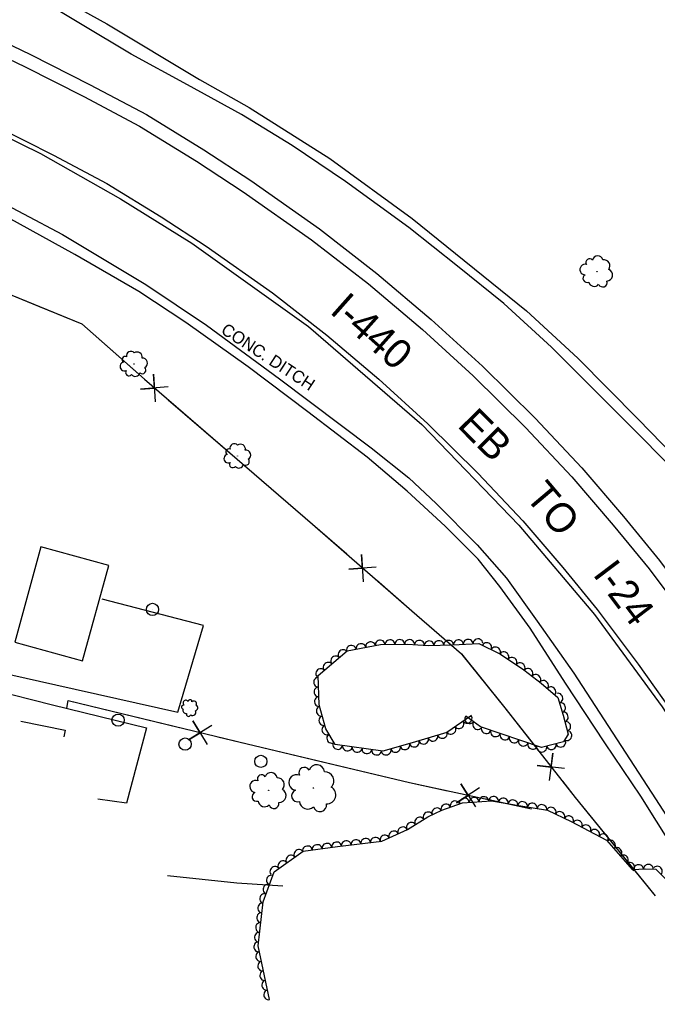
# Model space of a CAD drawing. Extents: x 1722896 to 1754269, y 648279 to 666297.
# Drawn here: x 1753129.4 to 1753389.9, y 652795.6 to 653200.1 of the extents above; entities that cross this region are included whole.
import ezdxf

# ---------------------------------------------------------------- set-up
doc = ezdxf.new("R2010")
doc.units = 0
for name, color, linetype in [('DESIGN - CENTERLINE - Proposed', 7, 'Continuous'), ('DESIGN - CENTERLINE - Proposed Text', 7, 'Continuous'), ('DESIGN - SHEET - Linework', 7, 'Continuous'), ('SURVEY - CENTERLINE - Preliminary Text', 7, 'Continuous'), ('SURVEY - CONTOURS - Intermediate with optional Text', 7, 'Continuous'), ('SURVEY - VEGETATION - Features with Text', 7, 'Continuous')]:
    doc.layers.add(name, color=color, linetype=linetype)

msp = doc.modelspace()

# ---------------------------------------------------------------- linework, layer by layer
at = {"layer": 'DESIGN - CENTERLINE - Proposed'}
for points in [[(1753134.62, 653215.35), (1753165.04, 653198.46), (1753202.83, 653175.61), (1753223.14, 653164.26), (1753256.2, 653143.4), (1753289.84, 653118.85), (1753336.47, 653081.02), (1753357.52, 653061.78), (1753382.12, 653036.76), (1753411.45, 653006.67)], [(1753517.26, 652887.43), (1753512.61, 652886.26), (1753508.93, 652896.1), (1753507.15, 652901.48), (1753496.33, 652910.39), (1753474.72, 652932.15), (1753460.69, 652946.58), (1753441.31, 652966.14), (1753424.96, 652985.32), (1753409.26, 653003.24), (1753401.17, 653011.55), (1753373.74, 653039.3), (1753346.79, 653066.18), (1753327.24, 653084.12), (1753308.34, 653099.4), (1753288.48, 653115.08), (1753262.49, 653133.91), (1753240.79, 653148.63), (1753220.03, 653161.35), (1753197.91, 653173.46), (1753174.96, 653186.03), (1753132.81, 653211.4)], [(1753014.28, 653171.98), (1753037.73, 653164.11), (1753063.51, 653153.35), (1753088.14, 653141.93), (1753114.86, 653129.14), (1753146.87, 653112.34), (1753180.95, 653091.83), (1753205.68, 653075.19), (1753235.58, 653053.27), (1753273.04, 653025.07), (1753288.46, 653012.75), (1753299.57, 653002.29), (1753316.38, 652985.34), (1753328.32, 652971.71), (1753340.93, 652954.24), (1753355.89, 652932.97), (1753389.17, 652881.53), (1753411.7, 652846.75), (1753431.31, 652812.47), (1753450.62, 652780.45)], [(1753455.69, 652764.94), (1753436.65, 652796.75), (1753422.52, 652821.06), (1753403.14, 652850.95), (1753383.27, 652882.67), (1753368.55, 652904.46), (1753352.44, 652928.81), (1753337.96, 652951.39), (1753325.6, 652968.42), (1753316.75, 652979.5), (1753303.3, 652993.08), (1753287.69, 653007.31), (1753271.33, 653021.3), (1753247.14, 653039.73), (1753222.73, 653058.11), (1753197.23, 653076.35), (1753178.13, 653088.92), (1753151.92, 653104.07), (1753124.54, 653119.24)]]:
    msp.add_lwpolyline(points, dxfattribs=at)
at = {"layer": 'DESIGN - CENTERLINE - Proposed Text'}
for p, q in [((1753183.68, 652958.97), (1753183.68, 652958.97)), ((1753169.58, 652913.69), (1753169.58, 652913.69)), ((1753196.97, 652903.93), (1753196.97, 652903.93)), ((1753227.94, 652896.85), (1753227.94, 652896.85))]:
    msp.add_line(p, q, dxfattribs=at)
for points in [[(1753032.9, 653125.24), (1753065.21, 653111.2), (1753117.74, 653090.83), (1753154.8, 653075.79), (1753180.45, 653053.1), (1753218.21, 653020.43), (1753249.09, 652993.85), (1753289.68, 652958.37), (1753309.94, 652940.82), (1753327.65, 652918.71), (1753356.47, 652882.12), (1753389.13, 652841.88)], [(1753093.99, 653100.04), (1753117.74, 653090.83), (1753137.13, 653082.96)], [(1753137.13, 653082.96), (1753154.8, 653075.79), (1753177.97, 653055.29)], [(1753190.02, 653049.97), (1753178.81, 653049.09), (1753184.46, 653049.5), (1753184.05, 653055.14), (1753184.79, 653043.92)], [(1753190.12, 653044.73), (1753218.21, 653020.43), (1753225.22, 653014.39)], [(1753225.22, 653014.39), (1753249.09, 652993.85), (1753263.03, 652981.67)], [(1753275.08, 652976.31), (1753263.87, 652975.49), (1753269.51, 652975.87), (1753269.13, 652981.51), (1753269.81, 652970.29)], [(1753275.15, 652971.07), (1753289.68, 652958.37), (1753309.94, 652940.82), (1753310.12, 652940.59)], [(1753310.12, 652940.59), (1753327.65, 652918.71), (1753341.24, 652901.45)], [(1753148.67, 652918.68), (1753149.22, 652921.81), (1753222.38, 652904), (1753288.7, 652888.21), (1753338.54, 652877.53)], [(1753148.67, 652918.68), (1753149.22, 652921.81), (1753194.71, 652910.74)], [(1753207.88, 652911.55), (1753198.31, 652905.64), (1753203.14, 652908.58), (1753200.2, 652913.41), (1753205.99, 652903.77)], [(1753210.36, 652906.93), (1753222.38, 652904), (1753255.48, 652896.12)], [(1753352.1, 652893.97), (1753340.93, 652895.22), (1753346.55, 652894.56), (1753347.22, 652900.17), (1753345.82, 652889.02)], [(1753255.48, 652896.12), (1753288.7, 652888.21), (1753304.2, 652884.89)], [(1753317.34, 652886.06), (1753307.94, 652879.9), (1753312.69, 652882.97), (1753309.61, 652887.72), (1753315.66, 652878.24)], [(1753351.2, 652888.8), (1753356.47, 652882.12), (1753380.35, 652852.7)], [(1753319.94, 652881.51), (1753338.54, 652877.53)], [(1753380.35, 652852.7), (1753389.13, 652841.88)], [(1753189.77, 652850.17), (1753218.09, 652847.18), (1753236.98, 652846.03)], [(1753189.77, 652850.17), (1753218.09, 652847.18), (1753236.98, 652846.03)]]:
    msp.add_lwpolyline(points, dxfattribs=at)
msp.add_lwpolyline([(1753155.1, 652937.98), (1753165.8, 652976.98), (1753138.08, 652984.58), (1753127.38, 652945.58)], close=True, dxfattribs=at)
for centre in [(1753183.68, 652958.99), (1753169.59, 652913.71), (1753196.97, 652903.95), (1753227.94, 652896.88)]:
    msp.add_circle(centre, 2.5, dxfattribs=at)
at = {"layer": 'SURVEY - CENTERLINE - Preliminary Text'}
for points in [[(1753086.6, 653207.32), (1753107.33, 653198.57), (1753133.76, 653185.84), (1753158.12, 653173.53), (1753181.14, 653161.38), (1753204.63, 653146.89), (1753223.83, 653134.31), (1753251.95, 653114.57), (1753275.41, 653096.33), (1753297.61, 653077.52), (1753318.51, 653058.42), (1753340.01, 653037.21), (1753359.11, 653016.85), (1753376.2, 652996.95), (1753390.92, 652979.05), (1753408.35, 652955.68), (1753426.19, 652930.61), (1753441.29, 652906.33), (1753455.51, 652882.53), (1753468.1, 652858.94), (1753481.43, 652832.62), (1753494.03, 652805.71), (1753505.49, 652777.55)], [(1753084.55, 653202.21), (1753105.06, 653193.56), (1753131.33, 653180.91), (1753155.6, 653168.65), (1753178.41, 653156.61), (1753201.68, 653142.25), (1753220.75, 653129.76), (1753248.69, 653110.15), (1753271.94, 653092.06), (1753293.98, 653073.39), (1753314.72, 653054.43), (1753336.08, 653033.37), (1753355.02, 653013.18), (1753371.99, 652993.41), (1753386.59, 652975.66), (1753403.91, 652952.44), (1753421.61, 652927.56), (1753436.6, 652903.47), (1753450.72, 652879.82), (1753463.23, 652856.41), (1753476.49, 652830.22), (1753488.99, 652803.51), (1753500.37, 652775.56)], [(1753008.87, 653197.64), (1753038.52, 653188.12), (1753064.57, 653178.7), (1753097.6, 653165.13), (1753137.86, 653145.37), (1753170.56, 653126.89), (1753199.76, 653108.8), (1753247.36, 653074.62), (1753293.75, 653034.59), (1753333.42, 652993.5), (1753364.28, 652956.99), (1753391.96, 652919.18), (1753418.02, 652878.76), (1753435.83, 652846.55), (1753458.47, 652800.14), (1753471.04, 652768.77), (1753484.99, 652729.12), (1753496.63, 652696.58), (1753492.06, 652695.16)], [(1753119.4, 653156.74), (1753143.23, 653144.7), (1753165.03, 653133.19), (1753187.21, 653119.51), (1753205.62, 653107.45), (1753232.66, 653088.47), (1753254.95, 653071.13), (1753276.17, 653053.16), (1753296.16, 653034.88), (1753316.78, 653014.55), (1753334.96, 652995.18), (1753351.35, 652976.07), (1753365.37, 652959.03), (1753382.12, 652936.57), (1753399.17, 652912.61), (1753413.58, 652889.44), (1753427.25, 652866.56), (1753439.31, 652843.97), (1753452.26, 652818.41), (1753464.29, 652792.71)], [(1753106.45, 652936.57), (1753144.11, 652928.2), (1753193.98, 652917.03), (1753204.53, 652952.44), (1753163.04, 652963.25)], [(1753117.94, 652926.23), (1753142.83, 652919.97), (1753181.22, 652910.61), (1753173.04, 652879.79), (1753161.33, 652881.49)], [(1753129.8, 652913.28), (1753147.98, 652909.67), (1753147.42, 652906.85)]]:
    msp.add_lwpolyline(points, dxfattribs=at)
at = {"layer": 'SURVEY - VEGETATION - Features with Text'}
for points in [[(1753313.97, 652915.57), (1753303.89, 652908.71), (1753289.85, 652904.43), (1753277.84, 652900.99), (1753258.25, 652903.83), (1753254.52, 652910.24), (1753251.78, 652920.03), (1753251.36, 652932), (1753263.19, 652942.06), (1753276.9, 652944.59), (1753287.91, 652944.83), (1753296.38, 652944.19), (1753306.28, 652944.54), (1753317.07, 652945.1), (1753325.94, 652940.68), (1753335.39, 652934.24), (1753342.52, 652928.85), (1753349.36, 652923.04), (1753351.47, 652915.74), (1753353.5, 652908), (1753351.62, 652904.9), (1753342.68, 652902.55), (1753317.68, 652910.93), (1753311.7, 652915.39)], [(1753231.45, 652799.48), (1753226.86, 652821.5), (1753228.88, 652839.43), (1753233.33, 652851.74), (1753245.19, 652860.16), (1753259.25, 652862.08), (1753277.33, 652864.21), (1753287.89, 652869.09), (1753296.18, 652874.24), (1753301.93, 652876.89), (1753310.41, 652879.89), (1753322.2, 652880.79), (1753334.18, 652878.65), (1753345.08, 652876.95), (1753354.75, 652872.23), (1753369.25, 652864.6), (1753379.65, 652852.63), (1753385.1, 652852.9), (1753389.35, 652852.76), (1753396.14, 652846.02)]]:
    msp.add_lwpolyline(points, dxfattribs=at)
for centre, radius in [((1753365.28, 653097.06), 0.0756), ((1753176.09, 653059.35), 0.0629), ((1753218.4, 653021.74), 0.0615), ((1753198.94, 652918.79), 0.0394), ((1753231.17, 652885), 0.0864), ((1753249.42, 652885.99), 0.112)]:
    msp.add_circle(centre, radius, dxfattribs=at)
for centre, radius, start, end in [((1753362.26, 653100.88), 1.49, 35.581, 214.3267), ((1753365.61, 653101.38), 2.17, 13.4649, 170.2538), ((1753368.14, 653099.46), 2.47, 322.5176, 100.0418), ((1753360.5, 653097.95), 2.16, 75.6017, 269.0214), ((1753369.23, 653095.66), 2.45, 273.4134, 69.2519), ((1753361.24, 653094.34), 1.65, 118.2204, 295.5395), ((1753364.21, 653093.4), 2.33, 193.5074, 320.3531), ((1753367.67, 653092.63), 1.81, 203.6663, 18.6666), ((1753172.46, 653061.14), 1.24, 61.0364, 239.782), ((1753174.8, 653062.71), 1.8, 38.9202, 195.7091), ((1753177.39, 653062.18), 2.05, 347.9729, 125.4972), ((1753179.56, 653059.71), 2.04, 298.8688, 94.7073), ((1753172.19, 653058.31), 1.8, 101.057, 294.4767), ((1753179.47, 653056.88), 1.5, 229.1217, 44.1219), ((1753174.03, 653055.86), 1.37, 143.6757, 320.9949), ((1753176.61, 653056.22), 1.94, 218.9628, 345.8084), ((1753217.07, 653024.99), 1.76, 40.1771, 196.966), ((1753219.61, 653024.52), 2.01, 349.2299, 126.7541), ((1753214.61, 653020.63), 1.76, 102.314, 295.7336), ((1753214.82, 653023.41), 1.21, 62.2933, 241.0389), ((1753221.79, 653022.16), 2, 300.1257, 95.9642), ((1753216.47, 653018.28), 1.34, 144.9326, 322.2518), ((1753218.97, 653018.68), 1.9, 220.2197, 347.0653), ((1753221.76, 653019.39), 1.47, 230.3786, 45.3789), ((1753196.41, 652919.04), 0.858, 78.6072, 255.9264), ((1753197.32, 652920.74), 1.13, 35.9886, 229.4083), ((1753199, 652921.33), 0.775, 355.9679, 174.7135), ((1753200.51, 652920.41), 1.13, 333.8517, 130.6406), ((1753200.89, 652918.8), 1.29, 282.9045, 60.4287), ((1753197.3, 652917.67), 1.22, 153.8943, 280.7399), ((1753198.43, 652916.22), 0.943, 164.0532, 339.0535), ((1753200.07, 652916.91), 1.28, 233.8003, 29.6388), ((1753250.75, 652892.29), 3.22, 5.9079, 162.6968), ((1753228.26, 652889.73), 1.7, 28.9057, 207.6513), ((1753232.12, 652889.85), 2.48, 6.7895, 163.5784), ((1753242.55, 652888.23), 3.21, 68.0447, 261.4644), ((1753245.72, 652892.21), 2.21, 28.0241, 206.7697), ((1753254.11, 652888.96), 3.67, 314.9607, 92.4849), ((1753225.86, 652886.64), 2.47, 68.9264, 262.3461), ((1753234.74, 652887.34), 2.82, 315.8423, 93.3665), ((1753226.22, 652882.44), 1.88, 111.545, 288.8642), ((1753235.47, 652882.88), 2.8, 266.7381, 62.5766), ((1753242.93, 652882.77), 2.45, 110.6634, 287.9826), ((1753254.97, 652883.16), 3.64, 265.8565, 61.695), ((1753229.48, 652880.98), 2.66, 186.8321, 313.6778), ((1753233.29, 652879.66), 2.07, 196.991, 11.9913), ((1753247.13, 652880.8), 3.46, 185.9505, 312.7961), ((1753252.07, 652879), 2.69, 196.1094, 11.1097)]:
    msp.add_arc(centre, radius, start, end, dxfattribs=at)
for centre, major_axis in [((1753264.92, 652942.38), (1.97, 0.36)), ((1753268.86, 652943.1), (1.97, 0.36)), ((1753272.79, 652943.83), (1.97, 0.36)), ((1753276.73, 652944.55), (1.97, 0.36)), ((1753280.72, 652944.67), (2, 0.04)), ((1753284.72, 652944.76), (2, 0.04)), ((1753288.72, 652944.77), (1.99, -0.15)), ((1753292.71, 652944.47), (1.99, -0.15)), ((1753296.7, 652944.21), (2, 0.07)), ((1753300.69, 652944.34), (2, 0.07)), ((1753304.69, 652944.48), (2, 0.07)), ((1753308.69, 652944.66), (2, 0.1)), ((1753312.68, 652944.87), (2, 0.1)), ((1753316.68, 652945.08), (2, 0.1)), ((1753320.3, 652943.49), (1.79, -0.89)), ((1753323.88, 652941.71), (1.79, -0.89)), ((1753258.44, 652938.02), (1.52, 1.3)), ((1753261.49, 652940.61), (1.52, 1.3)), ((1753327.34, 652939.72), (1.65, -1.13)), ((1753255.39, 652935.43), (1.52, 1.3)), ((1753330.65, 652937.47), (1.65, -1.13)), ((1753333.95, 652935.22), (1.65, -1.13)), ((1753252.34, 652932.84), (1.52, 1.3)), ((1753337.19, 652932.88), (1.6, -1.21)), ((1753340.38, 652930.47), (1.6, -1.21)), ((1753251.46, 652929.29), (-0.07, 2)), ((1753343.53, 652927.99), (1.52, -1.29)), ((1753251.6, 652925.29), (-0.07, 2)), ((1753346.58, 652925.41), (1.52, -1.29)), ((1753349.46, 652922.71), (0.55, -1.92)), ((1753251.74, 652921.3), (-0.07, 2)), ((1753350.57, 652918.86), (0.55, -1.92)), ((1753252.52, 652917.4), (-0.54, 1.93)), ((1753312.31, 652914.44), (-1.65, -1.12)), ((1753351.66, 652915.02), (0.51, -1.93)), ((1753253.59, 652913.55), (-0.54, 1.93)), ((1753309, 652912.19), (-1.65, -1.12)), ((1753313.26, 652914.22), (-1.6, 1.2)), ((1753316.47, 652911.83), (-1.6, 1.2)), ((1753352.67, 652911.15), (0.51, -1.93)), ((1753254.8, 652909.75), (-1.01, 1.73)), ((1753256.82, 652906.29), (-1.01, 1.73)), ((1753298.33, 652907.02), (-1.91, -0.58)), ((1753302.16, 652908.19), (-1.91, -0.58)), ((1753305.7, 652909.94), (-1.65, -1.12)), ((1753320.04, 652910.14), (-1.9, 0.64)), ((1753323.83, 652908.87), (-1.9, 0.64)), ((1753327.63, 652907.59), (-1.9, 0.64)), ((1753353.11, 652907.36), (-1.03, -1.71)), ((1753259.39, 652903.67), (-1.98, 0.29)), ((1753286.84, 652903.57), (-1.92, -0.55)), ((1753290.68, 652904.68), (-1.91, -0.58)), ((1753294.5, 652905.85), (-1.91, -0.58)), ((1753331.42, 652906.32), (-1.9, 0.64)), ((1753335.21, 652905.05), (-1.9, 0.64)), ((1753339, 652903.78), (-1.9, 0.64)), ((1753346.67, 652903.6), (-1.93, -0.51)), ((1753350.54, 652904.61), (-1.93, -0.51)), ((1753263.35, 652903.1), (-1.98, 0.29)), ((1753267.31, 652902.52), (-1.98, 0.29)), ((1753271.27, 652901.95), (-1.98, 0.29)), ((1753275.23, 652901.37), (-1.98, 0.29)), ((1753279.15, 652901.37), (-1.92, -0.55)), ((1753282.99, 652902.47), (-1.92, -0.55)), ((1753342.8, 652902.58), (-1.93, -0.51)), ((1753303.54, 652877.46), (1.89, 0.67)), ((1753307.31, 652878.8), (1.89, 0.67)), ((1753311.12, 652879.94), (1.99, 0.15)), ((1753315.11, 652880.25), (1.99, 0.15)), ((1753319.1, 652880.55), (1.99, 0.15)), ((1753323.08, 652880.63), (1.97, -0.35)), ((1753327.01, 652879.93), (1.97, -0.35)), ((1753330.95, 652879.23), (1.97, -0.35)), ((1753334.89, 652878.54), (1.98, -0.31)), ((1753338.84, 652877.92), (1.98, -0.31)), ((1753342.8, 652877.3), (1.98, -0.31)), ((1753296.22, 652874.26), (1.82, 0.84)), ((1753299.85, 652875.93), (1.82, 0.84)), ((1753346.6, 652876.21), (1.8, -0.88)), ((1753350.19, 652874.45), (1.8, -0.88)), ((1753289.42, 652870.04), (1.7, 1.05)), ((1753292.82, 652872.15), (1.7, 1.05)), ((1753353.79, 652872.7), (1.8, -0.88)), ((1753357.34, 652870.87), (1.77, -0.93)), ((1753360.88, 652869.01), (1.77, -0.93)), ((1753282.26, 652866.49), (1.82, 0.84)), ((1753285.89, 652868.17), (1.82, 0.84)), ((1753364.42, 652867.14), (1.77, -0.93)), ((1753367.96, 652865.28), (1.77, -0.93)), ((1753250.96, 652860.95), (1.98, 0.27)), ((1753254.93, 652861.49), (1.98, 0.27)), ((1753258.89, 652862.03), (1.98, 0.27)), ((1753262.86, 652862.51), (1.99, 0.23)), ((1753266.83, 652862.98), (1.99, 0.23)), ((1753270.81, 652863.44), (1.99, 0.23)), ((1753274.78, 652863.91), (1.99, 0.23)), ((1753278.63, 652864.81), (1.82, 0.84)), ((1753370.92, 652862.68), (1.31, -1.51)), ((1753243.42, 652858.9), (1.63, 1.16)), ((1753247, 652860.4), (1.98, 0.27)), ((1753373.54, 652859.66), (1.31, -1.51)), ((1753236.89, 652854.27), (1.63, 1.16)), ((1753240.15, 652856.58), (1.63, 1.16)), ((1753376.17, 652856.64), (1.31, -1.51)), ((1753378.79, 652853.62), (1.31, -1.51)), ((1753233.63, 652851.95), (1.63, 1.16)), ((1753382.34, 652852.76), (2, 0.1)), ((1753386.33, 652852.86), (2, -0.07)), ((1753390.05, 652852.07), (1.42, -1.41)), ((1753230.73, 652844.57), (0.68, 1.88)), ((1753232.09, 652848.33), (0.68, 1.88)), ((1753229.37, 652840.8), (0.68, 1.88)), ((1753228.59, 652836.91), (0.22, 1.99)), ((1753228.14, 652832.93), (0.22, 1.99)), ((1753227.7, 652828.96), (0.22, 1.99)), ((1753227.25, 652824.98), (0.22, 1.99)), ((1753226.96, 652821.01), (-0.41, 1.96)), ((1753227.77, 652817.1), (-0.41, 1.96)), ((1753228.59, 652813.18), (-0.41, 1.96)), ((1753229.41, 652809.27), (-0.41, 1.96)), ((1753230.23, 652805.35), (-0.41, 1.96)), ((1753231.04, 652801.44), (-0.41, 1.96))]:
    msp.add_ellipse(centre, major_axis=major_axis, ratio=0.940188, start_param=0, end_param=3.141593, dxfattribs=at)

# ---------------------------------------------------------------- texts
at = {"layer": 'DESIGN - SHEET - Linework'}
for s, rotation, p in [('I-440', 318.4468, (1753255.69, 653080.46)), ('EB', 314.8981, (1753307.86, 653033.84)), ('TO', 310.1702, (1753335.62, 653004.93)), ('I-24', 307.0462, (1753363.3, 652973.33))]:
    msp.add_text(s, height=12, rotation=rotation, dxfattribs=at).set_placement(p)
at = {"layer": 'SURVEY - CONTOURS - Intermediate with optional Text'}
msp.add_text('CONC. DITCH', height=5, rotation=326.7687, dxfattribs=at).set_placement((1753211.24, 653072.18))

doc.saveas('drawing.dxf')
